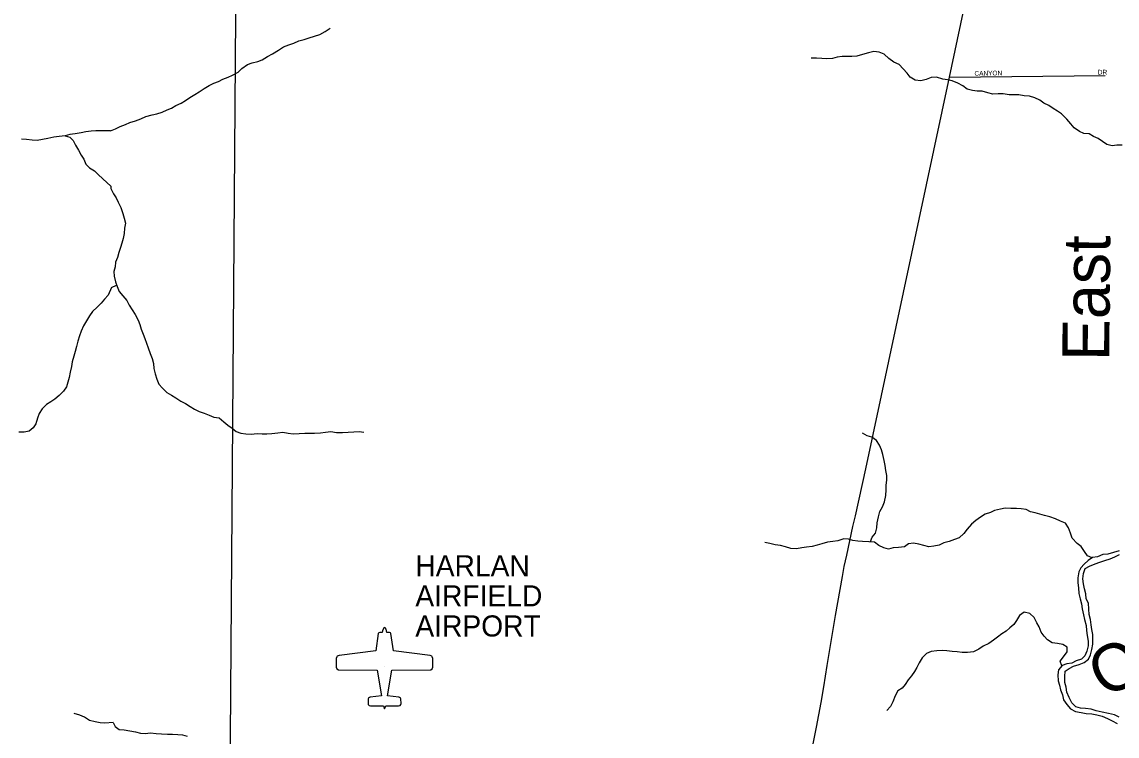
# Model space of a CAD drawing. Extents: x 1857828 to 2277390, y 930619 to 1324581.
# Drawn here: x 2070773 to 2082450, y 1166330 to 1173946 of the extents above; entities that cross this region are included whole.
import ezdxf

# ---------------------------------------------------------------- set-up
doc = ezdxf.new("R2010")
doc.units = 0
for name, color, linetype in [('GM_X_Airport_Class_3', 7, 'Continuous'), ('GM_X_Airport_Location_Class_3', 7, 'Continuous'), ('GM_X_Airport_Text_Class_3', 7, 'Continuous'), ('GM_X_County_Road', 7, 'Continuous'), ('GM_X_Major_River', 7, 'Continuous'), ('GM_X_Major_River_Text', 7, 'Continuous'), ('GM_X_Minor_River', 7, 'Continuous'), ('GM_X_Minor_River_Text', 7, 'Continuous'), ('GM_X_State_Route', 7, 'Continuous'), ('GM_X_Township_Subdivision', 7, 'Continuous'), ('GM_X_Township_Subdivision_Text', 7, 'Continuous')]:
    doc.layers.add(name, color=color, linetype=linetype)

msp = doc.modelspace()

# ---------------------------------------------------------------- linework, layer by layer
at = {"layer": 'GM_X_Airport_Class_3'}
for points in [[(2074640, 1167487), (2074632, 1167484), (2074624, 1167472), (2074618, 1167454), (2074614, 1167436), (2074588, 1167436), (2074577, 1167432), (2074572, 1167424), (2074545, 1167240), (2074154, 1167190), (2074136, 1167182), (2074130, 1167175), (2074125, 1167157), (2074124, 1167066), (2074131, 1167047), (2074147, 1167035), (2074560, 1167032), (2074608, 1166758), (2074487, 1166744), (2074480, 1166742), (2074469, 1166733), (2074466, 1166727), (2074464, 1166676), (2074466, 1166668), (2074475, 1166656), (2074489, 1166651), (2074627, 1166651), (2074640, 1166619)], [(2074640, 1166619), (2074652, 1166651), (2074790, 1166651), (2074805, 1166656), (2074814, 1166668), (2074815, 1166676), (2074814, 1166727), (2074811, 1166733), (2074800, 1166742), (2074793, 1166744), (2074671, 1166758), (2074719, 1167032), (2075132, 1167035), (2075149, 1167047), (2075155, 1167066), (2075155, 1167157), (2075149, 1167175), (2075143, 1167182), (2075126, 1167190), (2074734, 1167240), (2074708, 1167424), (2074702, 1167432), (2074692, 1167436), (2074665, 1167436), (2074662, 1167454), (2074656, 1167472), (2074647, 1167484), (2074640, 1167487)]]:
    msp.add_lwpolyline(points, dxfattribs=at)
at = {"layer": 'GM_X_Airport_Location_Class_3'}
msp.add_line((2074640, 1167077), (2074640, 1167077), dxfattribs=at)
at = {"layer": 'GM_X_County_Road'}
msp.add_lwpolyline([(2079126, 1165869), (2079211, 1166246), (2079246, 1166426), (2079294, 1166687), (2079325, 1166855), (2079359, 1167084), (2079403, 1167340), (2079447, 1167615), (2079522, 1168032), (2079540, 1168137), (2079569, 1168261), (2079634, 1168565), (2079660, 1168680), (2079770, 1169179), (2080662, 1173357), (2080809, 1174044)], dxfattribs=at)
at = {"layer": 'GM_X_Major_River'}
for points in [[(2082472, 1168307), (2082411, 1168287), (2082353, 1168269), (2082299, 1168265), (2082240, 1168243), (2082188, 1168236), (2082141, 1168202), (2082099, 1168164), (2082065, 1168126), (2082042, 1168080), (2082032, 1168019), (2082032, 1167965), (2082040, 1167911), (2082042, 1167852), (2082056, 1167792), (2082070, 1167742), (2082077, 1167686), (2082093, 1167623), (2082103, 1167573), (2082119, 1167511), (2082123, 1167456), (2082133, 1167404), (2082143, 1167342), (2082143, 1167291), (2082128, 1167237), (2082106, 1167185), (2082070, 1167149), (2082015, 1167131), (2081969, 1167107), (2081915, 1167102), (2081864, 1167082), (2081824, 1167038), (2081818, 1166982), (2081822, 1166921), (2081835, 1166873), (2081847, 1166823), (2081867, 1166770), (2081879, 1166718), (2081913, 1166668), (2081955, 1166621), (2082008, 1166593), (2082068, 1166581), (2082120, 1166570), (2082181, 1166566), (2082233, 1166558), (2082293, 1166541), (2082347, 1166517), (2082398, 1166493), (2082452, 1166466)], [(2082472, 1166531), (2082422, 1166555), (2082358, 1166571), (2082293, 1166584), (2082229, 1166598), (2082173, 1166618), (2082114, 1166625), (2082062, 1166629), (2082010, 1166643), (2081968, 1166684), (2081938, 1166740), (2081914, 1166798), (2081906, 1166851), (2081892, 1166903), (2081892, 1166965), (2081896, 1167023), (2081941, 1167051), (2081987, 1167075), (2082045, 1167093), (2082098, 1167115), (2082144, 1167149), (2082166, 1167197), (2082181, 1167255), (2082193, 1167311), (2082193, 1167362), (2082191, 1167414), (2082181, 1167468), (2082173, 1167518), (2082166, 1167573), (2082154, 1167625), (2082150, 1167685), (2082144, 1167746), (2082122, 1167792), (2082118, 1167846), (2082104, 1167902), (2082092, 1167953), (2082086, 1168007), (2082093, 1168063), (2082111, 1168117), (2082155, 1168143), (2082216, 1168167), (2082268, 1168183), (2082320, 1168201), (2082375, 1168221), (2082427, 1168243), (2082476, 1168268)]]:
    msp.add_lwpolyline(points, dxfattribs=at)
at = {"layer": 'GM_X_Minor_River'}
for points in [[(2071719, 1172783), (2071770, 1172805), (2071819, 1172829), (2071877, 1172853), (2071925, 1172874), (2071984, 1172892), (2072042, 1172914), (2072094, 1172936), (2072161, 1172954), (2072213, 1172966), (2072270, 1172983), (2072322, 1173007), (2072368, 1173027), (2072415, 1173053), (2072471, 1173079), (2072516, 1173107), (2072564, 1173139), (2072618, 1173173), (2072663, 1173201), (2072717, 1173235), (2072768, 1173267), (2072818, 1173292), (2072868, 1173310), (2072917, 1173334), (2072971, 1173358), (2073019, 1173378), (2073078, 1173410), (2073118, 1173448), (2073177, 1173492), (2073229, 1173510), (2073287, 1173523), (2073334, 1173543), (2073392, 1173577), (2073445, 1173605), (2073509, 1173643), (2073561, 1173679), (2073618, 1173701), (2073674, 1173719), (2073725, 1173743), (2073781, 1173758), (2073835, 1173776), (2073892, 1173794), (2073950, 1173812), (2074005, 1173844), (2074061, 1173880)], [(2082505, 1172632), (2082447, 1172631), (2082397, 1172625), (2082340, 1172637), (2082294, 1172672), (2082248, 1172704), (2082198, 1172724), (2082152, 1172751), (2082097, 1172755), (2082051, 1172777), (2081993, 1172816), (2081957, 1172858), (2081915, 1172910), (2081859, 1172965), (2081814, 1172993), (2081770, 1173022), (2081722, 1173054), (2081668, 1173080), (2081628, 1173111), (2081573, 1173137), (2081515, 1173153), (2081459, 1173158), (2081404, 1173168), (2081350, 1173170), (2081298, 1173170), (2081235, 1173179), (2081183, 1173179), (2081125, 1173177), (2081071, 1173189), (2081010, 1173206), (2080960, 1173206), (2080910, 1173216), (2080853, 1173227), (2080807, 1173263), (2080751, 1173293), (2080693, 1173316), (2080642, 1173330), (2080592, 1173336), (2080526, 1173355), (2080469, 1173353), (2080413, 1173333), (2080357, 1173319), (2080298, 1173323), (2080244, 1173356), (2080212, 1173400), (2080170, 1173447), (2080128, 1173491), (2080070, 1173515), (2080017, 1173556), (2079967, 1173602), (2079913, 1173625), (2079855, 1173629), (2079798, 1173615), (2079736, 1173597), (2079677, 1173581), (2079623, 1173576), (2079571, 1173578), (2079519, 1173576), (2079464, 1173570), (2079416, 1173556), (2079355, 1173551), (2079301, 1173557), (2079245, 1173561), (2079189, 1173561)], [(2071719, 1172783), (2071667, 1172786), (2071612, 1172786), (2071562, 1172783), (2071510, 1172781), (2071456, 1172772), (2071403, 1172762), (2071339, 1172753), (2071283, 1172746), (2071233, 1172732), (2071169, 1172725), (2071113, 1172716), (2071048, 1172702), (2070992, 1172691), (2070934, 1172680), (2070884, 1172684), (2070821, 1172691), (2070769, 1172697)], [(2071233, 1172732), (2071285, 1172718), (2071320, 1172680), (2071345, 1172630), (2071375, 1172577), (2071406, 1172525), (2071433, 1172481), (2071453, 1172429), (2071494, 1172389), (2071547, 1172358), (2071587, 1172320), (2071636, 1172274), (2071722, 1172193)], [(2071722, 1172193), (2071720, 1172170), (2071748, 1172114), (2071778, 1172071), (2071800, 1172025), (2071828, 1171967), (2071850, 1171904), (2071864, 1171852), (2071876, 1171800), (2071867, 1171745), (2071863, 1171689), (2071853, 1171635), (2071839, 1171587), (2071825, 1171539), (2071808, 1171487), (2071792, 1171434), (2071772, 1171384), (2071766, 1171334), (2071753, 1171284), (2071755, 1171234), (2071771, 1171173), (2071787, 1171123), (2071809, 1171071), (2071849, 1171024), (2071891, 1170976), (2071917, 1170925), (2071949, 1170875), (2071981, 1170827), (2072013, 1170766), (2072031, 1170718), (2072045, 1170668), (2072067, 1170617), (2072085, 1170569), (2072101, 1170521), (2072119, 1170470), (2072141, 1170410), (2072161, 1170356), (2072177, 1170305), (2072181, 1170249), (2072193, 1170193), (2072213, 1170136), (2072232, 1170082), (2072273, 1170040), (2072319, 1169995), (2072367, 1169965), (2072413, 1169937), (2072467, 1169902), (2072516, 1169876), (2072568, 1169846), (2072614, 1169817), (2072664, 1169793), (2072718, 1169773), (2072769, 1169752), (2072819, 1169732), (2072875, 1169724), (2072925, 1169681), (2072970, 1169647), (2073016, 1169614), (2073058, 1169578), (2073108, 1169560), (2073162, 1169554), (2073219, 1169551), (2073281, 1169557), (2073333, 1169553), (2073386, 1169553), (2073438, 1169558), (2073500, 1169564), (2073555, 1169570), (2073611, 1169562), (2073665, 1169555), (2073728, 1169557), (2073788, 1169561), (2073840, 1169561), (2073893, 1169562), (2073957, 1169564), (2074009, 1169572), (2074068, 1169578), (2074128, 1169569), (2074193, 1169569), (2074251, 1169571), (2074313, 1169575), (2074370, 1169578), (2074420, 1169572)], [(2071727, 1171112), (2071694, 1171031), (2071654, 1170988), (2071619, 1170948), (2071575, 1170905), (2071525, 1170858), (2071492, 1170810), (2071462, 1170758), (2071428, 1170705), (2071405, 1170649), (2071387, 1170600), (2071370, 1170542), (2071355, 1170485), (2071341, 1170431), (2071326, 1170381), (2071308, 1170322), (2071301, 1170272), (2071289, 1170210), (2071276, 1170154), (2071262, 1170105), (2071247, 1170055), (2071215, 1170008), (2071171, 1169962), (2071124, 1169923), (2071082, 1169895), (2071036, 1169866), (2070988, 1169821), (2070957, 1169771), (2070939, 1169719), (2070920, 1169660), (2070892, 1169618), (2070852, 1169581), (2070798, 1169571), (2070740, 1169572)], [(2071727, 1171112), (2071782, 1171140)], [(2079822, 1168404), (2079839, 1168453), (2079873, 1168493), (2079887, 1168551), (2079893, 1168605), (2079908, 1168668), (2079922, 1168726), (2079948, 1168774), (2079972, 1168828), (2079985, 1168894), (2079989, 1168955), (2079987, 1169007), (2079995, 1169059), (2079996, 1169109), (2079986, 1169164), (2079976, 1169214), (2079968, 1169268), (2079954, 1169332), (2079938, 1169381), (2079916, 1169431), (2079886, 1169483), (2079836, 1169516), (2079786, 1169532), (2079735, 1169560)], [(2082183, 1168232), (2082136, 1168254), (2082103, 1168300), (2082067, 1168351), (2082025, 1168385), (2081973, 1168439), (2081953, 1168494), (2081933, 1168550), (2081899, 1168601), (2081847, 1168621), (2081793, 1168647), (2081734, 1168668), (2081678, 1168682), (2081628, 1168698), (2081578, 1168712), (2081527, 1168723), (2081481, 1168747), (2081429, 1168753), (2081377, 1168756), (2081318, 1168758), (2081258, 1168760), (2081208, 1168750), (2081145, 1168736), (2081099, 1168713), (2081042, 1168697), (2080994, 1168665), (2080944, 1168629), (2080897, 1168589), (2080853, 1168537), (2080816, 1168489), (2080766, 1168445), (2080716, 1168427), (2080659, 1168405), (2080603, 1168391), (2080553, 1168367), (2080496, 1168356), (2080444, 1168350), (2080388, 1168364), (2080335, 1168378), (2080281, 1168389), (2080227, 1168379), (2080184, 1168347), (2080120, 1168341), (2080064, 1168339), (2080013, 1168324), (2079963, 1168336), (2079911, 1168364), (2079863, 1168399), (2079802, 1168401), (2079736, 1168405), (2079686, 1168409), (2079633, 1168416), (2079585, 1168430), (2079535, 1168434), (2079472, 1168412), (2079420, 1168405), (2079364, 1168397), (2079303, 1168379), (2079253, 1168365), (2079200, 1168353), (2079140, 1168346), (2079090, 1168338), (2079033, 1168328), (2078973, 1168332), (2078913, 1168347), (2078860, 1168361), (2078806, 1168369), (2078748, 1168383), (2078694, 1168396)], [(2081861, 1167078), (2081844, 1167128), (2081879, 1167176), (2081917, 1167228), (2081917, 1167280), (2081873, 1167305), (2081815, 1167317), (2081758, 1167323), (2081708, 1167356), (2081672, 1167394), (2081640, 1167440), (2081620, 1167495), (2081596, 1167539), (2081566, 1167595), (2081520, 1167638), (2081460, 1167652), (2081409, 1167616), (2081379, 1167564), (2081351, 1167520), (2081308, 1167484), (2081266, 1167450), (2081222, 1167420), (2081177, 1167384), (2081133, 1167354), (2081082, 1167318), (2081024, 1167288), (2080976, 1167256), (2080921, 1167229), (2080855, 1167223), (2080800, 1167221), (2080744, 1167229), (2080692, 1167232), (2080636, 1167238), (2080585, 1167242), (2080529, 1167240), (2080469, 1167233), (2080418, 1167211), (2080372, 1167163), (2080341, 1167111), (2080315, 1167063), (2080289, 1167018), (2080260, 1166972), (2080224, 1166930), (2080190, 1166880), (2080157, 1166840), (2080111, 1166812), (2080083, 1166758), (2080060, 1166694), (2080034, 1166644), (2079996, 1166604)], [(2071745, 1166476), (2071657, 1166468), (2071606, 1166473), (2071554, 1166481), (2071494, 1166496), (2071439, 1166532), (2071391, 1166553), (2071330, 1166571)], [(2071745, 1166476), (2071769, 1166433), (2071809, 1166399), (2071863, 1166395), (2071925, 1166387), (2071984, 1166376), (2072036, 1166362), (2072088, 1166358), (2072143, 1166365), (2072203, 1166359), (2072263, 1166355), (2072324, 1166351), (2072380, 1166352), (2072434, 1166346), (2072486, 1166342), (2072535, 1166328)]]:
    msp.add_lwpolyline(points, dxfattribs=at)
at = {"layer": 'GM_X_State_Route'}
msp.add_lwpolyline([(2072759, 1154479), (2072853, 1162124), (2072894, 1165427), (2072956, 1165629), (2072993, 1165838), (2073055, 1174012), (2073109, 1175839)], dxfattribs=at)
at = {"layer": 'GM_X_Township_Subdivision'}
msp.add_lwpolyline([(2080662, 1173357), (2082323, 1173376)], dxfattribs=at)

# ---------------------------------------------------------------- texts
at = {"layer": 'GM_X_Airport_Text_Class_3'}
for s, p in [('HARLAN', (2074968, 1168034)), ('AIRFIELD', (2074968, 1167713)), ('AIRPORT', (2074968, 1167392))]:
    msp.add_text(s, height=225, rotation=0, dxfattribs=at).set_placement(p)
at = {"layer": 'GM_X_Major_River_Text'}
msp.add_text('East', height=500.3, rotation=89.4805, dxfattribs=at).set_placement((2082366, 1170329))
at = {"layer": 'GM_X_Minor_River_Text'}
msp.add_text('Orchard', height=500.2, rotation=28.4809, dxfattribs=at).set_placement((2082321, 1166725))
at = {"layer": 'GM_X_Township_Subdivision_Text'}
for s, rotation, p in [('CANYON', 0.9705, (2080930, 1173372)), ('DR', 0, (2082245, 1173385))]:
    msp.add_text(s, height=50, rotation=rotation, dxfattribs=at).set_placement(p)

doc.saveas('drawing.dxf')
